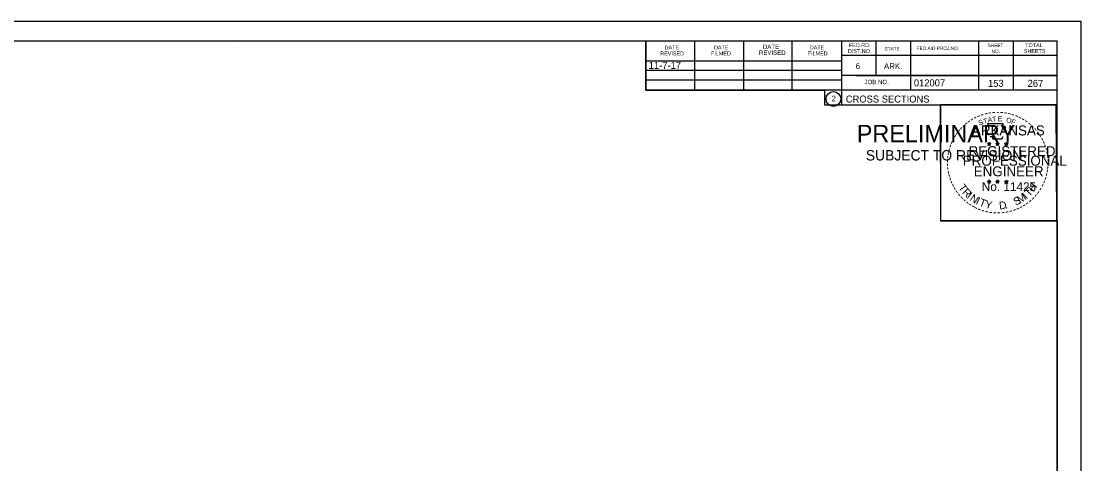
# Model space of a CAD drawing. Extents: x 1374311 to 1383814, y 384102 to 406278.
# Drawn here: x 1381579.7 to 1381791.6, y 385302.8 to 385391.3 of the extents above; entities that cross this region are included whole.
import ezdxf

# ---------------------------------------------------------------- set-up
doc = ezdxf.new("R2010")
doc.units = 0
for name, color, linetype in [('R_Border', 7, 'Continuous'), ('R_Border PE', 7, 'Continuous'), ('R_Border Prem', 7, 'Continuous'), ('R_Fin Surface', 7, 'Continuous'), ('R_No Plot', 7, 'Continuous'), ('R_Water', 7, 'Continuous')]:
    doc.layers.add(name, color=color, linetype=linetype)

msp = doc.modelspace()

# ---------------------------------------------------------------- linework, layer by layer
at = {"layer": 'R_Border'}
for p, q in [((1381470.66, 385387.39), (1381786.84, 385387.39)), ((1381623.18, 385387.13), (1381623.18, 385387.13)), ((1381623.18, 385387.13), (1381623.18, 385387.13)), ((1381704.58, 385377.51), (1381704.58, 385387.39)), ((1381714.44, 385377.51), (1381714.44, 385387.19)), ((1381724.2, 385377.51), (1381724.2, 385387.19)), ((1381733.88, 385377.51), (1381733.88, 385387.19)), ((1381743.74, 385387.39), (1381743.74, 385374.59)), ((1381750.58, 385387.39), (1381750.58, 385380.45)), ((1381757.52, 385387.39), (1381757.52, 385377.51)), ((1381771.1, 385387.39), (1381771.1, 385377.51)), ((1381778.04, 385387.39), (1381778.04, 385377.51)), ((1381786.84, 385181.93), (1381786.84, 385387.39)), ((1381704.58, 385383.37), (1381743.74, 385383.37)), ((1381786.84, 385384.45), (1381743.74, 385384.45)), ((1381786.84, 385384.47), (1381786.84, 385384.47)), ((1381704.58, 385381.51), (1381743.74, 385381.51)), ((1381786.84, 385380.45), (1381743.74, 385380.45)), ((1381746.7, 385380.45), (1381786.84, 385380.45)), ((1381704.58, 385377.51), (1381704.58, 385379.57)), ((1381704.58, 385379.57), (1381743.74, 385379.57)), ((1381786.84, 385377.51), (1381704.58, 385377.51)), ((1381743.74, 385374.59), (1381786.84, 385374.59))]:
    msp.add_line(p, q, dxfattribs=at)
msp.add_circle((1381742.12, 385375.73), 1.47, dxfattribs=at)
at = {"layer": 'R_Border PE'}
for p, q in [((1381772.92, 385366.85), (1381773.27, 385366.74)), ((1381772.92, 385366.85), (1381773.18, 385366.8)), ((1381772.92, 385366.85), (1381773.16, 385366.73)), ((1381773.06, 385366.44), (1381773.27, 385366.74)), ((1381773.06, 385366.44), (1381773.18, 385366.69)), ((1381773.06, 385366.44), (1381773.27, 385366.66)), ((1381773.27, 385367.1), (1381773.23, 385366.85)), ((1381773.27, 385366.74), (1381773.27, 385367.1)), ((1381773.27, 385367.1), (1381773.32, 385366.85)), ((1381773.62, 385366.85), (1381773.27, 385366.74)), ((1381773.48, 385366.44), (1381773.27, 385366.74)), ((1381773.48, 385366.44), (1381773.27, 385366.66)), ((1381773.62, 385366.85), (1381773.33, 385366.8)), ((1381773.48, 385366.44), (1381773.35, 385366.73)), ((1381773.62, 385366.85), (1381773.41, 385366.75)), ((1381774.59, 385366.85), (1381774.94, 385366.74)), ((1381774.59, 385366.85), (1381774.85, 385366.8)), ((1381774.59, 385366.85), (1381774.83, 385366.73)), ((1381774.73, 385366.44), (1381774.94, 385366.74)), ((1381774.73, 385366.44), (1381774.85, 385366.69)), ((1381774.73, 385366.44), (1381774.94, 385366.66)), ((1381774.94, 385367.1), (1381774.9, 385366.85)), ((1381774.94, 385366.74), (1381774.94, 385367.1)), ((1381774.94, 385367.1), (1381774.99, 385366.85)), ((1381775.29, 385366.85), (1381774.94, 385366.74)), ((1381775.15, 385366.44), (1381774.94, 385366.74)), ((1381775.15, 385366.44), (1381774.94, 385366.66)), ((1381775.29, 385366.85), (1381775, 385366.8)), ((1381775.15, 385366.44), (1381775.02, 385366.73)), ((1381775.29, 385366.85), (1381775.08, 385366.75)), ((1381776.36, 385366.84), (1381776.71, 385366.73)), ((1381776.36, 385366.84), (1381776.61, 385366.79)), ((1381776.36, 385366.84), (1381776.59, 385366.72)), ((1381776.49, 385366.43), (1381776.71, 385366.73)), ((1381776.49, 385366.43), (1381776.62, 385366.67)), ((1381776.49, 385366.43), (1381776.7, 385366.65)), ((1381776.71, 385367.09), (1381776.66, 385366.84)), ((1381776.92, 385366.43), (1381776.7, 385366.64)), ((1381776.71, 385366.73), (1381776.71, 385367.09)), ((1381776.71, 385367.09), (1381776.75, 385366.84)), ((1381777.05, 385366.84), (1381776.71, 385366.73)), ((1381776.92, 385366.43), (1381776.71, 385366.73)), ((1381777.05, 385366.84), (1381776.77, 385366.79)), ((1381776.92, 385366.43), (1381776.78, 385366.72)), ((1381777.05, 385366.84), (1381776.85, 385366.74)), ((1381772.92, 385359.28), (1381773.27, 385359.17)), ((1381772.92, 385359.28), (1381773.17, 385359.23)), ((1381772.92, 385359.28), (1381773.16, 385359.15)), ((1381773.27, 385359.53), (1381773.23, 385359.28)), ((1381773.27, 385359.17), (1381773.27, 385359.53)), ((1381773.27, 385359.53), (1381773.32, 385359.28)), ((1381773.61, 385359.28), (1381773.27, 385359.17)), ((1381773.61, 385359.28), (1381773.33, 385359.23)), ((1381773.61, 385359.28), (1381773.41, 385359.17)), ((1381774.59, 385359.28), (1381774.94, 385359.17)), ((1381774.59, 385359.28), (1381774.84, 385359.23)), ((1381774.59, 385359.28), (1381774.82, 385359.15)), ((1381774.94, 385359.53), (1381774.9, 385359.28)), ((1381774.94, 385359.17), (1381774.94, 385359.53)), ((1381774.94, 385359.53), (1381774.99, 385359.28)), ((1381775.28, 385359.28), (1381774.94, 385359.17)), ((1381775.28, 385359.28), (1381775, 385359.23)), ((1381775.28, 385359.28), (1381775.08, 385359.17)), ((1381776.35, 385359.27), (1381776.7, 385359.16)), ((1381776.35, 385359.27), (1381776.61, 385359.22)), ((1381776.35, 385359.27), (1381776.59, 385359.14)), ((1381776.7, 385359.52), (1381776.66, 385359.27)), ((1381776.7, 385359.16), (1381776.7, 385359.52)), ((1381776.7, 385359.52), (1381776.75, 385359.27)), ((1381777.05, 385359.27), (1381776.7, 385359.16)), ((1381777.05, 385359.27), (1381776.76, 385359.22)), ((1381777.05, 385359.27), (1381776.85, 385359.16)), ((1381773.05, 385358.87), (1381773.27, 385359.17)), ((1381773.05, 385358.87), (1381773.18, 385359.11)), ((1381773.05, 385358.87), (1381773.27, 385359.09)), ((1381773.48, 385358.87), (1381773.27, 385359.17)), ((1381773.48, 385358.87), (1381773.27, 385359.08)), ((1381773.48, 385358.87), (1381773.34, 385359.16)), ((1381774.72, 385358.87), (1381774.94, 385359.17)), ((1381774.72, 385358.87), (1381774.85, 385359.11)), ((1381774.72, 385358.87), (1381774.93, 385359.09)), ((1381775.15, 385358.87), (1381774.93, 385359.08)), ((1381775.15, 385358.87), (1381774.94, 385359.17)), ((1381775.15, 385358.87), (1381775.01, 385359.16)), ((1381776.49, 385358.86), (1381776.7, 385359.16)), ((1381776.49, 385358.86), (1381776.61, 385359.1)), ((1381776.49, 385358.86), (1381776.7, 385359.08)), ((1381776.92, 385358.86), (1381776.7, 385359.16)), ((1381776.92, 385358.86), (1381776.7, 385359.07)), ((1381776.92, 385358.86), (1381776.78, 385359.15))]:
    msp.add_line(p, q, dxfattribs=at)
for points in [[(1381772.96, 385370.73), (1381773.23, 385369.9)], [(1381776.47, 385369.81), (1381776.62, 385370.09), (1381775.93, 385370.07), (1381776.08, 385370.73), (1381772.96, 385370.73)], [(1381773.46, 385368.3), (1381773.46, 385368.22), (1381774.02, 385368.2), (1381773.96, 385367.73), (1381775.83, 385367.73), (1381776.04, 385368.26)], [(1381773.27, 385367.1), (1381773.48, 385366.44), (1381772.92, 385366.85), (1381773.62, 385366.85), (1381773.06, 385366.44), (1381773.27, 385367.1)], [(1381774.94, 385367.1), (1381775.15, 385366.44), (1381774.59, 385366.85), (1381775.29, 385366.85), (1381774.73, 385366.44), (1381774.94, 385367.1)], [(1381776.71, 385367.09), (1381776.92, 385366.43), (1381776.36, 385366.84), (1381777.05, 385366.84), (1381776.49, 385366.43), (1381776.71, 385367.09)], [(1381773.27, 385359.53), (1381773.48, 385358.87), (1381772.92, 385359.28), (1381773.61, 385359.28), (1381773.05, 385358.87), (1381773.27, 385359.53)], [(1381774.94, 385359.53), (1381775.15, 385358.87), (1381774.59, 385359.28), (1381775.28, 385359.28), (1381774.72, 385358.87), (1381774.94, 385359.53)], [(1381776.7, 385359.52), (1381776.92, 385358.86), (1381776.35, 385359.27), (1381777.05, 385359.27), (1381776.49, 385358.86), (1381776.7, 385359.52)]]:
    msp.add_lwpolyline(points, dxfattribs=at)
for centre, radius in [((1381773.27, 385366.74), 0.172), ((1381773.27, 385366.74), 0.145), ((1381773.27, 385366.74), 0.116), ((1381773.27, 385366.74), 0.0991), ((1381773.27, 385366.74), 0.0747), ((1381773.27, 385366.74), 0.0495), ((1381773.27, 385366.74), 0.0296), ((1381774.94, 385366.74), 0.172), ((1381774.94, 385366.74), 0.145), ((1381774.94, 385366.74), 0.116), ((1381774.94, 385366.74), 0.0991), ((1381774.94, 385366.74), 0.0747), ((1381774.94, 385366.74), 0.0495), ((1381774.94, 385366.74), 0.0296), ((1381776.7, 385366.73), 0.172), ((1381776.7, 385366.73), 0.145), ((1381776.7, 385366.73), 0.116), ((1381776.7, 385366.73), 0.0991), ((1381776.7, 385366.73), 0.0747), ((1381776.7, 385366.73), 0.0495), ((1381776.7, 385366.73), 0.0296), ((1381773.27, 385359.16), 0.172), ((1381773.27, 385359.16), 0.145), ((1381773.27, 385359.16), 0.116), ((1381773.27, 385359.16), 0.0991), ((1381773.27, 385359.16), 0.0747), ((1381773.27, 385359.16), 0.0495), ((1381773.27, 385359.16), 0.0296), ((1381774.94, 385359.16), 0.172), ((1381774.94, 385359.16), 0.145), ((1381774.94, 385359.16), 0.116), ((1381774.94, 385359.16), 0.0991), ((1381774.94, 385359.16), 0.0747), ((1381774.94, 385359.16), 0.0495), ((1381774.94, 385359.16), 0.0296), ((1381776.7, 385359.15), 0.172), ((1381776.7, 385359.15), 0.145), ((1381776.7, 385359.15), 0.116), ((1381776.7, 385359.15), 0.0991), ((1381776.7, 385359.15), 0.0747), ((1381776.7, 385359.15), 0.0495), ((1381776.7, 385359.15), 0.0296)]:
    msp.add_circle(centre, radius, dxfattribs=at)
at = {"layer": 'R_No Plot'}
for p, q in [((1381458.26, 385391.29), (1381791.59, 385391.29)), ((1381762.87, 385352.14), (1381762.87, 385352.14))]:
    msp.add_line(p, q, dxfattribs=at)
for points in [[(1381458.25, 385391.29), (1381791.59, 385391.29), (1381791.59, 385177.95), (1381458.25, 385177.95)], [(1381704.58, 385387.39), (1381704.58, 385377.51), (1381740.31, 385377.51), (1381740.31, 385374.59), (1381763.51, 385374.59), (1381763.51, 385351.38), (1381786.84, 385351.38), (1381786.84, 385181.93), (1381470.66, 385181.93), (1381470.66, 385387.39)], [(1381763.51, 385374.63), (1381786.61, 385374.63), (1381786.72, 385351.38), (1381763.62, 385351.38)]]:
    msp.add_lwpolyline(points, close=True, dxfattribs=at)

# ---------------------------------------------------------------- texts
at = {"layer": 'R_Border'}
for s, height, p in [('FED.RD.', 0.782, (1381745.22, 385386.11)), ('SHEET', 0.684, (1381772.96, 385386.11)), ('TOTAL', 0.782, (1381780.48, 385386.11)), ('REVISED', 0.782, (1381707.5, 385384.45)), ('DATE', 0.782, (1381708.38, 385385.63)), ('FILMED', 0.782, (1381717.66, 385384.45)), ('DATE', 0.782, (1381718.24, 385385.63)), ('REVISED', 0.879, (1381727.24, 385384.55)), ('DATE', 0.879, (1381728.02, 385385.73)), ('FILMED', 0.782, (1381737, 385384.45)), ('DATE', 0.782, (1381737.4, 385385.63)), ('DIST.NO.', 0.782, (1381745.02, 385384.93)), ('STATE', 0.684, (1381752.34, 385385.43)), ('FED.AID PROJ.NO.', 0.684, (1381758.8, 385385.53)), ('NO.', 0.684, (1381773.74, 385384.93)), ('SHEETS', 0.782, (1381780.2, 385384.93)), ('6', 1.17, (1381746.58, 385381.71)), ('ARK.', 1.172, (1381752.24, 385381.71)), ('JOB NO.', 0.879, (1381748.34, 385378.69)), ('012007', 1.4, (1381758.21, 385378.25)), ('2', 1.17, (1381741.74, 385375.24)), ('CROSS SECTIONS', 1.4, (1381744.6, 385375.02))]:
    msp.add_text(s, height=height, rotation=360, dxfattribs=at).set_placement(p)
at = {"layer": 'R_Border PE'}
for s, height, rotation, p in [('-', 1.6, 28.7918, (1381770.44, 385371.27)), ('-', 1.6, 24.3072, (1381771.08, 385371.59)), ('-', 1.6, 19.1761, (1381771.71, 385371.85)), ('T', 1, 16.4036, (1381772.23, 385370.74)), ('-', 1.6, 13.6301, (1381772.46, 385372.1)), ('A', 1, 11.2132, (1381773.06, 385370.99)), ('-', 1.6, 10.2193, (1381773.14, 385372.26)), ('T', 1, 6.0228, (1381773.91, 385371.15)), ('-', 1.6, 5.8968, (1381773.87, 385372.37)), ('-', 1.6, 0.1862, (1381774.64, 385372.44)), ('E', 1, 0.8323, (1381775.01, 385371.26)), ('-', 1.6, 357.743, (1381775.36, 385372.43)), ('-', 1.6, 352.1617, (1381776.11, 385372.37)), ('O', 1, 350.4515, (1381776.62, 385371.05)), ('-', 1.6, 347.2049, (1381776.83, 385372.26)), ('-', 1.6, 342.3362, (1381777.46, 385372.1)), ('-', 1.6, 337.8551, (1381778.2, 385371.88)), ('-', 1.6, 334.1211, (1381778.83, 385371.61)), ('-', 1.6, 48.423, (1381767.91, 385369.23)), ('-', 1.6, 42.9622, (1381768.36, 385369.71)), ('-', 1.6, 38.9507, (1381768.79, 385370.13)), ('-', 1.6, 36.2317, (1381769.27, 385370.5)), ('-', 1.6, 34.0636, (1381769.85, 385370.9)), ('ARKANSAS', 2, 360, (1381769.82, 385368.44)), ('S', 1, 21.594, (1381771.32, 385370.41)), ('F', 1, 340.0707, (1381777.57, 385370.83)), ('-', 1.6, 329.6409, (1381779.41, 385371.32)), ('-', 1.6, 325.8627, (1381780.05, 385370.96)), ('-', 1.6, 320.5297, (1381780.66, 385370.54)), ('-', 1.6, 315.5786, (1381781.26, 385370.05)), ('-', 1.6, 309.8797, (1381781.83, 385369.5)), ('-', 1.6, 62.8713, (1381766.46, 385367.04)), ('-', 1.6, 58.0706, (1381766.77, 385367.65)), ('-', 1.6, 54.2325, (1381767.1, 385368.18)), ('-', 1.6, 50.6142, (1381767.51, 385368.74)), ('-', 1.6, 306.6522, (1381782.35, 385368.9)), ('-', 1.4, 303.6753, (1381782.84, 385368.33)), ('-', 1.6, 299.6684, (1381783.16, 385367.72)), ('-', 1.6, 75.461, (1381765.78, 385365.08)), ('-', 1.6, 72.3945, (1381765.98, 385365.8)), ('-', 1.6, 67.7743, (1381766.2, 385366.43)), ('REGISTERED', 2, 360, (1381769.14, 385364.29)), ('DWB', 0.01, 360, (1381773.26, 385366.73)), ('DWB', 0.01, 360, (1381774.93, 385366.73)), ('DWB', 0.01, 360, (1381776.69, 385366.72)), ('-', 1.6, 294.6628, (1381783.48, 385367.11)), ('-', 1.6, 290.5728, (1381783.74, 385366.53)), ('-', 1.6, 285.1233, (1381783.97, 385365.95)), ('-', 1.6, 89.0622, (1381765.55, 385362.98)), ('-', 1.6, 85.1863, (1381765.57, 385363.68)), ('-', 1.6, 81.2013, (1381765.65, 385364.37)), ('PROFESSIONAL', 2, 360, (1381767.99, 385362.39)), ('-', 1.6, 280.5493, (1381784.17, 385365.21)), ('-', 1.6, 276.5962, (1381784.33, 385364.44)), ('-', 1.6, 274.3301, (1381784.39, 385363.72)), ('-', 1.6, 94.1959, (1381765.58, 385362.25)), ('-', 1.6, 98.9479, (1381765.66, 385361.58)), ('-', 1.6, 101.7149, (1381765.79, 385360.85)), ('ENGINEER', 2, 360, (1381770.18, 385360.26)), ('-', 1.6, 260.9953, (1381784.34, 385361.77)), ('-', 1.6, 263.5172, (1381784.41, 385362.42)), ('-', 1.6, 269.9407, (1381784.43, 385363.09)), ('-', 1.6, 105.4578, (1381765.95, 385360.26)), ('-', 1.6, 109.0874, (1381766.17, 385359.63)), ('-', 1.6, 114.0643, (1381766.42, 385359.03)), ('-', 1.6, 247.8887, (1381783.82, 385359.7)), ('-', 1.6, 252.8681, (1381784.05, 385360.37)), ('-', 1.6, 255.7626, (1381784.23, 385361.09)), ('-', 1.6, 115.7289, (1381766.73, 385358.41)), ('-', 1.6, 120.4471, (1381767.08, 385357.83)), ('-', 1.6, 125.8934, (1381767.49, 385357.26)), ('T', 1.54, 306.0406, (1381767.03, 385358)), ('R', 1.54, 314.005, (1381767.79, 385356.96)), ('I', 1.54, 321.9694, (1381768.69, 385356.02)), ('No. 11425', 1.757, 360, (1381771.8, 385357.31)), ('DWB', 0.01, 360, (1381773.25, 385359.16)), ('DWB', 0.01, 360, (1381774.92, 385359.16)), ('DWB', 0.01, 360, (1381776.69, 385359.15)), ('T', 1.54, 46.6444, (1381781.26, 385356.1)), ('H', 1.54, 54.6088, (1381782.15, 385357.04)), ('-', 1.6, 233.8452, (1381782.77, 385357.66)), ('-', 1.6, 239.0712, (1381783.17, 385358.32)), ('-', 1.6, 244.6197, (1381783.56, 385359.07)), ('-', 1.6, 130.7181, (1381767.95, 385356.71)), ('-', 1.6, 134.2238, (1381768.47, 385356.17)), ('-', 1.6, 138.9338, (1381768.99, 385355.7)), ('-', 1.6, 144.6463, (1381769.55, 385355.3)), ('N', 1.54, 326.5002, (1381769.26, 385355.55)), ('I', 1.54, 335.3603, (1381770.47, 385354.77)), ('T', 1.54, 339.8912, (1381771.13, 385354.44)), ('Y', 1.54, 347.8556, (1381772.34, 385353.99)), ('D', 1.54, 6.3969, (1381775.33, 385353.63)), ('S', 1.54, 26.9312, (1381778.57, 385354.37)), ('M', 1.54, 32.6563, (1381779.41, 385354.77)), ('I', 1.54, 42.1136, (1381780.7, 385355.62)), ('-', 1.6, 215.7363, (1381780.79, 385355.55)), ('-', 1.6, 221.0851, (1381781.33, 385356.03)), ('-', 1.6, 225.7653, (1381781.86, 385356.53)), ('-', 1.6, 231.2538, (1381782.34, 385357.1)), ('-', 1.6, 148.0898, (1381770.11, 385354.93)), ('-', 1.6, 151.5704, (1381770.69, 385354.6)), ('-', 1.6, 154.6002, (1381771.21, 385354.35)), ('-', 1.6, 158.5612, (1381771.83, 385354.1)), ('-', 1.6, 162.7983, (1381772.52, 385353.89)), ('-', 1.6, 167.5555, (1381773.24, 385353.72)), ('-', 1.6, 173.1155, (1381774.01, 385353.61)), ('-', 1.6, 176.5183, (1381774.76, 385353.56)), ('-', 1.6, 181.5918, (1381775.5, 385353.58)), ('-', 1.6, 185.8167, (1381776.31, 385353.66)), ('-', 1.6, 191.2858, (1381777.04, 385353.79)), ('.', 1.54, 13.7642, (1381776.52, 385353.76)), ('-', 1.6, 195.4743, (1381777.77, 385353.99)), ('-', 1.6, 200.7184, (1381778.45, 385354.23)), ('-', 1.6, 204.2516, (1381779.07, 385354.5)), ('-', 1.6, 207.3568, (1381779.69, 385354.82)), ('-', 1.6, 212.2491, (1381780.25, 385355.17))]:
    msp.add_text(s, height=height, rotation=rotation, dxfattribs=at).set_placement(p)
at = {"layer": 'R_Border Prem'}
for s, height, p in [('PRELIMINARY', 3.5, (1381746.79, 385367.06)), ('DWB', 0.01, (1381747.53, 385368.91)), ('SUBJECT TO REVISION', 2.0751, (1381748.6, 385363.43))]:
    msp.add_text(s, height=height, rotation=360, dxfattribs=at).set_placement(p)
at = {"layer": 'R_Fin Surface'}
msp.add_text('11-7-17', height=1.4, dxfattribs=at).set_placement((1381705.2, 385381.76))
at = {"layer": 'R_Water'}
for s, p in [('153', (1381773.03, 385378.16)), ('267', (1381780.95, 385378.16))]:
    msp.add_text(s, height=1.4, rotation=360, dxfattribs=at).set_placement(p)

doc.saveas('drawing.dxf')
